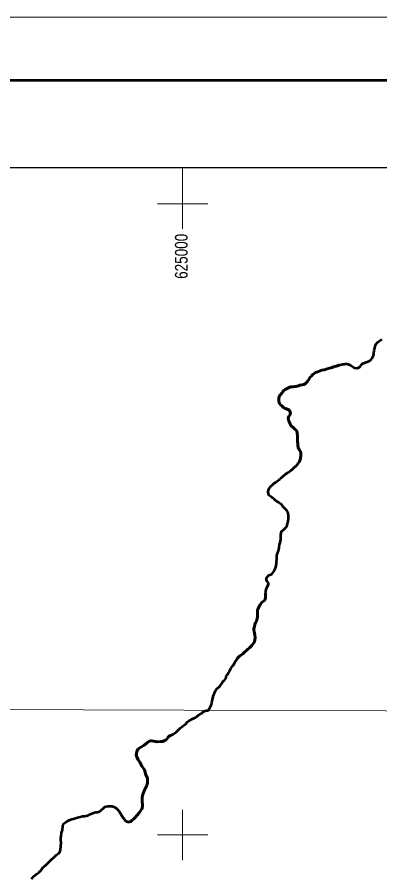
# Model space of a CAD drawing. Extents: x 553962 to 842807, y 8883888 to 9032388.
# Drawn here: x 618454 to 632802, y 8998304 to 9032388 of the extents above; entities that cross this region are included whole.
import ezdxf
from ezdxf.enums import TextEntityAlignment as Align

# ---------------------------------------------------------------- set-up
doc = ezdxf.new("R2010")
doc.units = 0
doc.header["$LTSCALE"] = 200
doc.linetypes.add('LONG_DASH_SHORT_DASH', pattern=[9.9, 6, -1.2, 1.5, -1.2])
for name, color, linetype, lineweight in [('1', 7, 'Continuous', 13), ('2', 7, 'Continuous', 13), ('24', 7, 'Continuous', 25), ('3', 7, 'Continuous', 13), ('7', 7, 'LONG_DASH_SHORT_DASH', 60)]:
    doc.layers.add(name, color=color, linetype=linetype, lineweight=lineweight)
doc.layers.add('47', color=7, linetype='Continuous')

msp = doc.modelspace()

# ---------------------------------------------------------------- linework, layer by layer
at = {"layer": '1'}
msp.add_lwpolyline([(565303.2, 9005146.6), (664889.8, 9004806.7), (719872.1, 9004543.9), (790635.8, 9004109)], dxfattribs=at)
at = {"layer": '2'}
for p, q in [((625000, 9024000), (625000, 9026438.8)), ((624000, 9025000), (626000, 9025000)), ((625000, 8999000), (625000, 9001000)), ((624000, 9000000), (626000, 9000000))]:
    msp.add_line(p, q, dxfattribs=at)
at = {"layer": '24', "lineweight": 53}
for points in [[(629274, 9017743.2), (629381.1, 9017748.3), (629434.5, 9017760.7), (629491.4, 9017765.6), (629537.5, 9017774.2), (629587.5, 9017786.6), (629642.2, 9017809.3), (629725.7, 9017821.8), (629743.8, 9017822.8), (629796.4, 9017840), (629846.5, 9017871.2), (629893.4, 9017902.3), (629935.3, 9017943.9), (629996.6, 9018037.2), (630048.9, 9018124.8), (630080.8, 9018160.6), (630113.1, 9018202.1), (630151.6, 9018240.8), (630254.2, 9018309.8), (630305.7, 9018332.6), (630507.3, 9018408.5), (630590.6, 9018415.3), (630611.9, 9018419.1), (630717.8, 9018458.1), (630816.3, 9018489.4), (630866, 9018499), (630920.7, 9018516.1), (630972.3, 9018535.1), (631025.1, 9018549.3), (631125.3, 9018586.4), (631186.5, 9018602.6), (631229.7, 9018616.8), (631281.3, 9018635.8), (631332.9, 9018645.4), (631418, 9018652.2), (631437.6, 9018655.1), (631504.9, 9018655.3), (631536.1, 9018652.6), (631547.1, 9018648.9), (631646.7, 9018604.1), (631758.6, 9018530.1), (631768.7, 9018519.8), (631780.5, 9018518), (631784.5, 9018507.7), (631788.3, 9018504.8), (631892.4, 9018481.7), (631899.2, 9018482.7), (631945.5, 9018503.5), (631993.7, 9018532.8), (632034.4, 9018569.6), (632106.5, 9018663.9), (632156.3, 9018682.9), (632209.2, 9018700), (632259.2, 9018719), (632312.1, 9018732.3), (632399.5, 9018775.8), (632439.6, 9018808.9), (632466.2, 9018835.3), (632501.5, 9018878.7), (632534.3, 9018936.2), (632553, 9018986.1), (632567.9, 9019034.1), (632569.1, 9019090.5), (632581.5, 9019191.2), (632619.5, 9019345.6), (632634.6, 9019396.4), (632664.3, 9019445.4), (632694.5, 9019486.9), (632744.2, 9019530.3), (632884.7, 9019635.2)], [(629194.7, 9016439.5), (629177.5, 9016494.9), (629187.5, 9016554.2), (629195.7, 9016563.6), (629200.5, 9016575.9), (629237.2, 9016624), (629245.2, 9016644.7), (629258.9, 9016658.8), (629261.5, 9016665.4), (629266.8, 9016705.9), (629260.6, 9016749.1), (629228.6, 9016818.6), (629200.8, 9016838.3), (629166.7, 9016852.3), (629065.4, 9016888.6), (629008.7, 9016922.3), (628959.7, 9016958.8), (628908.5, 9017002.8), (628868.8, 9017038.4), (628831.3, 9017088.2), (628817.9, 9017127.6), (628811.2, 9017173.7), (628801.7, 9017305.3), (628806.4, 9017311.9), (628840.5, 9017391), (628865.1, 9017422.1), (628888.6, 9017455.1), (628938, 9017517.3), (628963.8, 9017556), (628982.6, 9017573), (628987.4, 9017593.7), (629000, 9017599.4), (629064.4, 9017648.5), (629274, 9017743.2)], [(629251.8, 9016287.3), (629218.1, 9016364.3), (629194.7, 9016439.5)], [(628385.1, 9013563.7), (628384.6, 9013589.1), (628393.8, 9013653.1), (628406.8, 9013693.5), (628435.3, 9013742.5), (628473.3, 9013786.9), (628489.7, 9013813.2), (628501.5, 9013824.6), (628538.5, 9013852.9), (628556, 9013869.9), (628589.9, 9013894.5), (628628.8, 9013933.2), (628651.1, 9013946.4), (628673.7, 9013962.5), (628695.1, 9013973.8), (628729.5, 9013996.5), (628744.7, 9014007.8), (628779.8, 9014042.7), (628830.1, 9014083.3), (628852.5, 9014106), (628910.2, 9014151.3), (628933.9, 9014174), (629083.1, 9014298.6), (629109.7, 9014314.7), (629174, 9014361), (629226.4, 9014394.1), (629271.5, 9014426.2), (629294, 9014445.1), (629316.4, 9014466.8), (629374.3, 9014513.1), (629388, 9014530), (629412.2, 9014553.6), (629427.9, 9014564), (629444.5, 9014579.1), (629470.7, 9014596.1), (629485.8, 9014608.4), (629530.1, 9014656.5), (629544.5, 9014677.3), (629557.5, 9014702.7), (629568.8, 9014719.7), (629611.6, 9014775.3), (629622.1, 9014794.1), (629637.4, 9014828), (629647.2, 9014866.6), (629660.2, 9014906.2), (629668.7, 9014940.1), (629681.7, 9015019.1), (629682.1, 9015052), (629684.7, 9015087.8), (629681.2, 9015117.8), (629661.9, 9015180.8), (629623.3, 9015244.6), (629598, 9015294.4), (629587.7, 9015308.5), (629574.6, 9015342.3), (629564.7, 9015437.2), (629564.2, 9015501.2), (629551.4, 9015566), (629550.9, 9015690.2), (629547.7, 9015731.5), (629550.5, 9015763.5), (629550.4, 9015794.6), (629544.2, 9015827.5), (629543.7, 9015859.4), (629537.5, 9015892.3), (629533.8, 9015933.7), (629524.4, 9015973.2), (629518.3, 9015976.9), (629516.5, 9015989.1), (629490.5, 9016027.6), (629451.9, 9016059.4), (629382.5, 9016129.8), (629285.4, 9016211.2), (629251.8, 9016287.3)], [(628991.5, 9012087.3), (629022.5, 9012108.1), (629071.7, 9012160), (629084.9, 9012162.8), (629086.9, 9012173.2), (629118.1, 9012217.5), (629138.3, 9012273), (629162, 9012369), (629172, 9012423.6), (629184.2, 9012523.3), (629184.4, 9012576), (629190.2, 9012625.9), (629183.6, 9012680.4), (629167.1, 9012786.6), (629159.2, 9012796.9), (629128.4, 9012844.8), (629090.7, 9012887.9), (628980.3, 9012992.9), (628979, 9013000.4), (628970.9, 9013002.3), (628969.2, 9013017.3), (628950.2, 9013031.4), (628929.8, 9013068.9), (628829.8, 9013142.9), (628780.7, 9013176.6), (628727.8, 9013209.3), (628680.6, 9013243), (628636, 9013283.3), (628574.8, 9013335.8), (628552.3, 9013351.7), (628548.7, 9013360.1), (628427, 9013439.7), (628422.5, 9013448.1), (628385.1, 9013563.7)], [(626725, 9006288.4), (626779.1, 9006348.8), (626820, 9006414.7), (626852.1, 9006473.1), (626884.2, 9006537.2), (626914.5, 9006591.8), (626995.8, 9006730.4), (627000.8, 9006736), (627018.2, 9006741.7), (627022, 9006744.6), (627030, 9006769), (627091.7, 9006889.6), (627130.8, 9006942.4), (627168.5, 9006999), (627205.7, 9007042.3), (627264.5, 9007088.6), (627330, 9007129.3), (627383.4, 9007169.9), (627473.6, 9007266.1), (627521.8, 9007311.4), (627580.8, 9007360.5), (627647.4, 9007407.8), (627691, 9007452.1), (627741.2, 9007505), (627838.2, 9007649.2), (627862.8, 9007736.7), (627868.9, 9007802.6), (627855.6, 9007930.4), (627843.1, 9007991.5), (627825.9, 9008062.9), (627820.1, 9008114.6), (627823, 9008171.1), (627839.1, 9008232.2), (627861.6, 9008347.1), (627883.5, 9008403.6), (627919.6, 9008464.8), (627956.3, 9008575), (627969.5, 9008644.6), (627969.3, 9008703.9), (627962.7, 9008772.5), (627963, 9008898.5), (627984.8, 9008964.4), (628013.5, 9009025.6), (628060.6, 9009104.8), (628119, 9009194.3), (628125.3, 9009200.9), (628181.5, 9009242.5), (628249.4, 9009298.2), (628267.2, 9009335.9), (628279.4, 9009398.9), (628279.5, 9009462.9), (628282.4, 9009525), (628295.3, 9009656.7), (628310.9, 9009719.8), (628332.7, 9009781.9), (628390, 9009900.6), (628393.8, 9009911.9), (628393.7, 9009960.8), (628392.5, 9009967.4), (628378, 9009983.3), (628365.8, 9010017.1), (628342.8, 9010045.3), (628316.9, 9010072.4), (628323, 9010177.8), (628415.6, 9010283.4), (628526.3, 9010323.3), (628535.7, 9010328), (628642.2, 9010476), (628665.7, 9010541), (628685.1, 9010606.9), (628709.8, 9010732.1), (628710.2, 9010799.8), (628722.3, 9010925.8), (628722.4, 9010990.7), (628731.8, 9011054.7), (628747.3, 9011116.8), (628773, 9011182.8), (628789.2, 9011246.8), (628807.6, 9011309.8), (628814.8, 9011376.6), (628839.2, 9011499.9), (628862, 9011567.7), (628878.5, 9011635.5), (628887.4, 9011699.5), (628887.1, 9011760.6), (628880.7, 9011826.4), (628881.1, 9011890.3), (628917.2, 9012018.4), (628991.5, 9012087.3)], [(626161, 9005249.2), (626188.6, 9005351.8), (626211.6, 9005488.2), (626262, 9005622), (626290.8, 9005686), (626318.1, 9005740.6), (626357.2, 9005784), (626440.5, 9005861.4), (626481.1, 9005905.8), (626516.3, 9005951), (626547.5, 9005998.1), (626576.5, 9006046.2), (626606.6, 9006087.7), (626651.3, 9006133.9), (626697.2, 9006185.8), (626721.1, 9006227.2), (626725, 9006288.4)], [(626020.3, 9004931.6), (626138.4, 9005165.4), (626161, 9005249.2)], [(624968.7, 9004287.4), (625077.4, 9004367.4), (625125.3, 9004407.4), (625196.1, 9004475.4), (625232, 9004503.4), (625369.3, 9004583.4), (625507, 9004648.4), (625552.2, 9004680.4), (625627.3, 9004743.4), (625747.5, 9004813.4), (625804.8, 9004859.3), (625863.6, 9004898.3), (625936.5, 9004925.7), (626020.3, 9004931.6)], [(622356.1, 9001071.6), (622438.9, 9000988.6), (622501.2, 9000910.6), (622651.6, 9000673.6), (622694.8, 9000613.6), (622741.9, 9000562.6), (622781.6, 9000528.6), (622838, 9000513.6), (622887.5, 9000510.6), (622903.5, 9000513.6), (622951.5, 9000538.6), (623008.3, 9000580.6), (623061.1, 9000626.5), (623124.5, 9000694.5), (623279.2, 9000880.5), (623385, 9001031.5), (623398.2, 9001059.5), (623411.2, 9001147.5), (623406.1, 9001224.5), (623394.5, 9001300.5), (623396.9, 9001485.5), (623407.8, 9001557.5), (623420.7, 9001604.5), (623474.8, 9001753.5), (623546.5, 9001882.5), (623566.5, 9001928.5), (623606.4, 9002057.5), (623614.4, 9002114.5), (623615.2, 9002180.5), (623603.6, 9002252.5), (623548.9, 9002380.5), (623488.7, 9002579.5), (623465.3, 9002623.5), (623431.2, 9002675.5), (623387.3, 9002730.5), (623302, 9002882.5), (623235.1, 9002973.5), (623183.3, 9003094.5), (623167.7, 9003160.5), (623170, 9003229.5), (623186.6, 9003301.5), (623210, 9003362.5), (623241.9, 9003412.5), (623274.8, 9003442.5), (623462.1, 9003547.5), (623608.8, 9003667.5), (623666.2, 9003700.5), (623727.2, 9003726.5), (623755.6, 9003733.5), (623782.5, 9003731.5), (623993.5, 9003691.5), (624127.2, 9003701.5), (624209, 9003698.5), (624301.4, 9003736.4), (624324.7, 9003751.4), (624377.4, 9003798.4), (624433, 9003873.4), (624469.5, 9003912.4), (624514.8, 9003941.4), (624628.9, 9003992.4), (624709.5, 9004038.4), (624743.9, 9004077.4), (624810.6, 9004137.4), (624900.3, 9004230.4), (624968, 9004288.4)], [(620148.3, 8999353.7), (620168.6, 8999417.7), (620186.8, 8999678.7), (620178.1, 8999819.7), (620178.5, 8999880.7), (620194.3, 8999957.7), (620208.2, 9000078.7), (620242.8, 9000202.7), (620252.9, 9000329.7), (620263.2, 9000378.7), (620280.1, 9000412.7), (620305.3, 9000447.7), (620344.5, 9000485.7), (620432.6, 9000539.7), (620488.9, 9000569.7), (620581.6, 9000610.7), (620710.5, 9000657.7), (620939.4, 9000718.7), (621042.2, 9000740.6), (621118.4, 9000748.6), (621242.2, 9000776.6), (621275.5, 9000790.6), (621342.1, 9000826.6), (621518.2, 9000894.6), (621561.1, 9000901.6), (621637.2, 9000903.6), (621689.6, 9000916.6), (621716.6, 9000931.6), (621774.6, 9000977.6), (621867.2, 9001066.6), (621924.7, 9001110.6), (621967.5, 9001129.6), (622048.6, 9001140.6), (622160.3, 9001143.6), (622215.2, 9001136.6), (622300.1, 9001105.6), (622356.1, 9001071.6)], [(619017, 8998253.8), (619099.7, 8998350.8), (619132.8, 8998382.8), (619235.9, 8998457.8), (619310.3, 8998518.8), (619402.8, 8998610.8), (619472.9, 8998704.8), (619501.7, 8998736.7), (619608.1, 8998826.7), (619700.3, 8998928.7), (619746.9, 8998966.7), (619804.3, 8999021.7), (619907.6, 8999106.7), (619970.1, 8999177.7), (620010.3, 8999215.7), (620083.8, 8999267.7), (620109.1, 8999292.7), (620148.3, 8999353.7), (620148.3, 8999353.7)]]:
    msp.add_lwpolyline(points, dxfattribs=at)
at = {"layer": '3'}
msp.add_lwpolyline([(842807.3, 9032387.8), (842807.3, 8883887.8), (553961.7, 8883887.8), (553961.7, 9032387.8)], close=True, dxfattribs=at)
at = {"layer": '3', "lineweight": 53}
msp.add_lwpolyline([(840307.3, 9029887.8), (840307.3, 8886387.8), (560211.7, 8886387.8), (560211.7, 9029887.8)], close=True, dxfattribs=at)
at = {"layer": '3', "lineweight": 25}
msp.add_lwpolyline([(563033.9, 9026438.8), (793061.1, 9026438.8), (793495.6, 8889836.8), (563468.3, 8889836.8)], close=True, dxfattribs=at)
at = {"layer": '7'}
for points in [[(629274, 9017743.2), (629381.1, 9017748.3), (629434.5, 9017760.7), (629491.4, 9017765.6), (629537.5, 9017774.2), (629587.5, 9017786.6), (629642.2, 9017809.3), (629725.7, 9017821.8), (629743.8, 9017822.8), (629796.4, 9017840), (629846.5, 9017871.2), (629893.4, 9017902.3), (629935.3, 9017943.9), (629996.6, 9018037.2), (630048.9, 9018124.8), (630080.8, 9018160.6), (630113.1, 9018202.1), (630151.6, 9018240.8), (630254.2, 9018309.8), (630305.7, 9018332.6), (630507.3, 9018408.5), (630590.6, 9018415.3), (630611.9, 9018419.1), (630717.8, 9018458.1), (630816.3, 9018489.4), (630866, 9018499), (630920.7, 9018516.1), (630972.3, 9018535.1), (631025.1, 9018549.3), (631125.3, 9018586.4), (631186.5, 9018602.6), (631213.4, 9018611.4)], [(629194.7, 9016439.5), (629177.5, 9016494.9), (629187.5, 9016554.2), (629195.7, 9016563.6), (629200.5, 9016575.9), (629237.2, 9016624), (629245.2, 9016644.7), (629258.9, 9016658.8), (629261.5, 9016665.4), (629266.8, 9016705.9), (629260.6, 9016749.1), (629228.6, 9016818.6), (629200.8, 9016838.3), (629166.7, 9016852.3), (629065.4, 9016888.6), (629008.7, 9016922.3), (628959.7, 9016958.8), (628908.5, 9017002.8), (628868.8, 9017038.4), (628831.3, 9017088.2), (628817.9, 9017127.6), (628811.2, 9017173.7), (628801.7, 9017305.3), (628806.4, 9017311.9), (628840.5, 9017391), (628865.1, 9017422.1), (628888.6, 9017455.1), (628938, 9017517.3), (628963.8, 9017556), (628982.6, 9017573), (628987.4, 9017593.7), (629000, 9017599.4), (629064.4, 9017648.5), (629274, 9017743.2)], [(629251.8, 9016287.3), (629218.1, 9016364.3), (629194.7, 9016439.5)], [(629568.8, 9014719.7), (629611.6, 9014775.3), (629622.1, 9014794.1), (629637.4, 9014828), (629647.2, 9014866.6), (629660.2, 9014906.2), (629668.7, 9014940.1), (629681.7, 9015019.1), (629682.1, 9015052), (629684.7, 9015087.8), (629681.2, 9015117.8), (629661.9, 9015180.8), (629623.3, 9015244.6), (629598, 9015294.4), (629587.7, 9015308.5), (629574.6, 9015342.3), (629564.7, 9015437.2), (629564.2, 9015501.2), (629551.4, 9015566), (629550.9, 9015690.2), (629547.7, 9015731.5), (629550.5, 9015763.5), (629550.4, 9015794.6), (629544.2, 9015827.5), (629543.7, 9015859.4), (629537.5, 9015892.3), (629533.8, 9015933.7), (629524.4, 9015973.2), (629518.3, 9015976.9), (629516.5, 9015989.1), (629490.5, 9016027.6), (629451.9, 9016059.4), (629382.5, 9016129.8), (629285.4, 9016211.2), (629251.8, 9016287.3)], [(626960, 9006669.3), (626995.8, 9006730.4), (627000.8, 9006736), (627018.2, 9006741.7), (627022, 9006744.6), (627030, 9006769), (627091.7, 9006889.6), (627130.8, 9006942.4), (627168.5, 9006999), (627205.7, 9007042.3), (627264.5, 9007088.6), (627330, 9007129.3), (627383.4, 9007169.9), (627473.6, 9007266.1), (627521.8, 9007311.4), (627580.8, 9007360.5), (627647.4, 9007407.8), (627691, 9007452.1), (627741.2, 9007505), (627838.2, 9007649.2), (627862.8, 9007736.7), (627868.9, 9007802.6), (627855.6, 9007930.4), (627843.1, 9007991.5), (627825.9, 9008062.9), (627820.1, 9008114.6), (627823, 9008171.1), (627839.1, 9008232.2), (627861.6, 9008347.1), (627883.5, 9008403.6), (627919.6, 9008464.8), (627956.3, 9008575), (627969.5, 9008644.6), (627969.3, 9008703.9), (627962.7, 9008772.5), (627963, 9008898.5), (627984.8, 9008964.4), (628013.5, 9009025.6), (628060.6, 9009104.8), (628119, 9009194.3), (628125.3, 9009200.9), (628181.5, 9009242.5), (628249.4, 9009298.2), (628267.2, 9009335.9), (628279.4, 9009398.9), (628279.5, 9009462.9), (628282.4, 9009525), (628286.6, 9009568.2)], [(622572.2, 9000798.7), (622651.6, 9000673.6), (622694.8, 9000613.6), (622741.9, 9000562.6), (622781.6, 9000528.6), (622838, 9000513.6), (622887.5, 9000510.6), (622903.5, 9000513.6), (622951.5, 9000538.6), (623008.3, 9000580.6), (623061.1, 9000626.5), (623124.5, 9000694.5), (623279.2, 9000880.5), (623385, 9001031.5), (623398.2, 9001059.5), (623411.2, 9001147.5), (623406.1, 9001224.5), (623394.5, 9001300.5), (623396.9, 9001485.5), (623407.8, 9001557.5), (623420.7, 9001604.5), (623474.8, 9001753.5), (623546.5, 9001882.5), (623566.5, 9001928.5), (623606.4, 9002057.5), (623614.4, 9002114.5), (623615.2, 9002180.5), (623603.6, 9002252.5), (623548.9, 9002380.5), (623488.7, 9002579.5), (623465.3, 9002623.5), (623431.2, 9002675.5), (623387.3, 9002730.5), (623302, 9002882.5), (623235.1, 9002973.5), (623183.3, 9003094.5), (623167.7, 9003160.5), (623170, 9003229.5), (623186.6, 9003301.5), (623210, 9003362.5), (623241.9, 9003412.5), (623274.8, 9003442.5), (623462.1, 9003547.5), (623608.8, 9003667.5), (623666.2, 9003700.5), (623727.2, 9003726.5), (623755.6, 9003733.5), (623782.5, 9003731.5), (623993.5, 9003691.5), (624127.2, 9003701.5), (624209, 9003698.5), (624301.4, 9003736.4), (624324.7, 9003751.4), (624377.4, 9003798.4), (624433, 9003873.4), (624469.5, 9003912.4), (624514.8, 9003941.4)]]:
    msp.add_lwpolyline(points, dxfattribs=at)

# ---------------------------------------------------------------- texts
at = {"layer": '47', "width": 0.8}
msp.add_text('625000', height=500, rotation=90, dxfattribs=at).set_placement((625197.3, 9022917.4), align=Align.CENTER)

doc.saveas('drawing.dxf')
